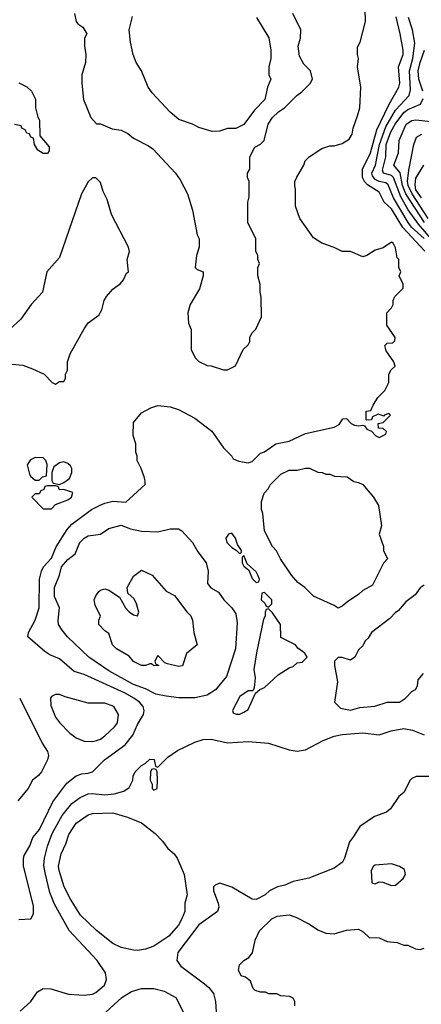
# Model space of a CAD drawing. Header units: inches. Extents: x 1793389 to 1900389, y 320802 to 470796.
# Tile 331 of 656: x 1851535 to 1853496, y 403857 to 408659. Entities that reach past the tile are written whole.
import ezdxf

# ---------------------------------------------------------------- set-up
doc = ezdxf.new("R2010")
doc.units = ezdxf.units.IN
doc.header["$MEASUREMENT"] = 0
doc.layers.add('B8450', color=7, linetype='Continuous')

msp = doc.modelspace()

# ---------------------------------------------------------------- linework, layer by layer
at = {"layer": 'B8450', "color": 2}
for points, elevation in [([(1851530, 404271), (1851590, 404274), (1851602, 404298), (1851603.1, 404336.9), (1851552.7, 404530), (1851552.9, 404567.1), (1851557.2, 404582.8), (1851585.2, 404630), (1851599.3, 404670), (1851631.8, 404710), (1851696.2, 404843.8), (1851765.1, 404934.9), (1851810, 404970.7), (1851838.6, 404981.4), (1851870, 404984), (1851890, 404991), (1851949.2, 405050), (1852050, 405122), (1852087, 405170), (1852110, 405221), (1852139.3, 405270), (1852142.7, 405290), (1852137.2, 405310), (1852119.3, 405330), (1852092.3, 405350), (1852050, 405373.7), (1851850, 405466), (1851800.7, 405480.7), (1851730, 405541.2), (1851681.5, 405561.5), (1851657.5, 405577.5), (1851575.3, 405650), (1851577.2, 405670), (1851610, 405731), (1851629.5, 405790), (1851631.6, 405930), (1851640.7, 405970), (1851651.8, 405990), (1851690, 406033.4), (1851712.3, 406087.7), (1851767.2, 406172.8), (1851790, 406198), (1851885.2, 406270), (1851928.1, 406291.9), (1851950, 406302), (1851990, 406310.7), (1852053.8, 406306.2), (1852147.3, 406392.7), (1852148, 406410), (1852142, 406430), (1852128.7, 406470), (1852108.7, 406510), (1852108.7, 406530), (1852102, 406550), (1852102, 406590), (1852088.4, 406631.6), (1852090, 406694), (1852130, 406742), (1852174.6, 406765.4), (1852210, 406778), (1852270, 406771.3), (1852310, 406758), (1852390, 406716), (1852473.2, 406653.2), (1852530.7, 406570.7), (1852570.7, 406530.7), (1852578, 406518), (1852605.4, 406505.4), (1852650, 406498), (1852670, 406504.7), (1852710, 406544.7), (1852730, 406551.3), (1852786, 406590), (1852850, 406602.8), (1852930, 406641), (1853070, 406671.3), (1853094.6, 406685.4), (1853112.7, 406712.7), (1853130, 406714), (1853154, 406690), (1853170, 406682), (1853190, 406678), (1853210, 406682), (1853218, 406678), (1853230, 406662), (1853252.7, 406652.7), (1853274, 406630), (1853290, 406622), (1853322, 406638), (1853326, 406650), (1853310, 406666), (1853287.3, 406667.3), (1853286, 406690), (1853310, 406694), (1853346, 406730), (1853338, 406738), (1853314, 406730), (1853314, 406726), (1853284.7, 406735.3), (1853258, 406722), (1853252.7, 406707.3), (1853230, 406706), (1853226, 406710), (1853226, 406750), (1853250, 406754), (1853260.2, 406779.8), (1853284, 406816), (1853318, 406850), (1853338, 406890), (1853338, 406930), (1853348.9, 406951.1), (1853368, 406970), (1853362, 406990), (1853324.7, 407044.7), (1853318, 407070), (1853330, 407082), (1853356.4, 407083.6), (1853367.3, 407092.7), (1853368, 407110), (1853328, 407170), (1853328, 407230), (1853350, 407254), (1853358, 407270), (1853358, 407290), (1853366, 407310), (1853408, 407350), (1853408, 407370), (1853388, 407410), (1853395.3, 407430), (1853386, 407450), (1853386, 407490), (1853378, 407498), (1853370, 407546), (1853358, 407570), (1853350, 407574), (1853310, 407546), (1853270, 407535.3), (1853230, 407508.7), (1853210, 407502), (1853150, 407528.7), (1853110, 407529), (1853070, 407549), (1853010, 407568.7), (1852970, 407595.3), (1852902, 407690), (1852882, 407750), (1852882, 407830), (1852878, 407850), (1852878, 407870), (1852888.7, 407891.3), (1852922, 407950), (1852929.1, 407970.9), (1852948, 407990), (1853010, 408031.3), (1853050, 408044.7), (1853070, 408044.7), (1853110, 408056), (1853143.2, 408076.8), (1853158.6, 408101.4), (1853164, 408130), (1853185.2, 408190), (1853195.1, 408230), (1853201.2, 408330), (1853185.2, 408430), (1853189.2, 408470), (1853184, 408490), (1853184.7, 408524.7), (1853197.2, 408550), (1853224, 408650), (1853221.2, 408710)], 282), ([(1851802, 408690), (1851811.1, 408651.1), (1851819.6, 408639.6), (1851843.6, 408623.6), (1851862, 408590), (1851852, 408570), (1851851.3, 408530), (1851858, 408490), (1851856, 408450), (1851838.8, 408390), (1851838.8, 408350), (1851846.8, 408270), (1851882, 408182), (1851910, 408152), (1851930, 408152), (1851986.4, 408126.4), (1852030, 408121), (1852063.5, 408103.5), (1852090, 408081), (1852164.5, 408044.5), (1852184.7, 408030), (1852296, 407910), (1852318.5, 407878.5), (1852354.8, 407810), (1852378.8, 407730), (1852401, 407610), (1852411, 407590), (1852411.3, 407550), (1852398.8, 407510), (1852391.3, 407451.3), (1852401, 407441), (1852431, 407430), (1852431, 407410), (1852413.7, 407346.3), (1852366.8, 407270), (1852356, 407230), (1852359.6, 407179.6), (1852371.6, 407148.4), (1852372, 407050), (1852392, 407010), (1852410, 406992), (1852450, 406972), (1852470, 406971.3), (1852530, 406952), (1852550, 406952), (1852588.4, 406971.6), (1852626, 407050), (1852650, 407074), (1852658, 407090), (1852658, 407110), (1852668.9, 407131.1), (1852688, 407150), (1852715.3, 407210), (1852714.6, 407305.4), (1852708.7, 407330), (1852708.4, 407368.4), (1852698, 407410), (1852698, 407450), (1852706, 407470), (1852698, 407490), (1852698, 407510), (1852688, 407530), (1852688, 407590), (1852648.7, 407670), (1852648.7, 407770), (1852654.6, 407794.6), (1852655.3, 407870), (1852648, 407890), (1852648, 407910), (1852658, 407930), (1852658, 407990), (1852683.1, 408036.9), (1852710, 408052), (1852728, 408070), (1852748.7, 408150), (1852770, 408182), (1852798, 408210), (1852828, 408230), (1852888, 408290), (1852912.9, 408307.1), (1852952.5, 408347.5), (1852964, 408370), (1852955.3, 408410), (1852923.1, 408443.1), (1852901.2, 408481.2), (1852895.3, 408530), (1852906, 408570), (1852908, 408610), (1852868, 408690)], 286), ([(1852690.9, 408670.9), (1852751, 408571), (1852762, 408510), (1852762, 408470), (1852750.8, 408430), (1852750.9, 408390.9), (1852762, 408370), (1852744.7, 408330), (1852731.3, 408270), (1852681.4, 408218.6), (1852630, 408148), (1852590, 408128.7), (1852550, 408128.7), (1852510, 408115.3), (1852474.6, 408114.6), (1852410, 408134), (1852378, 408150), (1852312.5, 408172.5), (1852270, 408209), (1852182, 408302), (1852162.7, 408330), (1852129.2, 408410), (1852104, 408450), (1852089.4, 408489.4), (1852076, 408550), (1852069.3, 408610.7), (1852085.6, 408674.4)], 286), ([(1853512.8, 407530), (1853406.2, 407646.2), (1853350, 407736.3), (1853315.1, 407770), (1853290, 407818), (1853233.2, 407853.2), (1853218.4, 407870), (1853209.4, 407890), (1853209.6, 407930.4), (1853247.1, 408010), (1853278.4, 408121.6), (1853336.6, 408243.4), (1853387, 408330), (1853391.3, 408350), (1853384.5, 408430), (1853407, 408490), (1853407.3, 408510), (1853393.3, 408590), (1853374, 408674)], 278), ([(1853510, 407591.9), (1853448.2, 407648.2), (1853431.9, 407670), (1853360.4, 407790), (1853334.3, 407854.3), (1853323.1, 407863.1), (1853290, 407869.8), (1853270, 407879.3), (1853257.3, 407897.3), (1853254.6, 407910), (1853272.7, 407950), (1853292.1, 408050), (1853323.4, 408136.6), (1853370, 408218), (1853436.9, 408290), (1853443.5, 408316.5), (1853437.6, 408410), (1853455.1, 408470), (1853464.2, 408544.2), (1853452.4, 408610), (1853432.8, 408670)], 274), ([(1853502.6, 408310), (1853483.5, 408370), (1853480.9, 408410), (1853489.8, 408450), (1853511, 408510)], 270), ([(1851530, 408352), (1851570, 408332), (1851592, 408310), (1851611.6, 408271.6), (1851612, 408230), (1851623.6, 408183.6), (1851632, 408170), (1851632.7, 408092.7), (1851679.6, 408039.6), (1851679.6, 408020.4), (1851670, 408006), (1851650, 408006), (1851623.1, 408023.1), (1851608, 408050), (1851602, 408082), (1851590, 408086), (1851582, 408102), (1851570, 408106), (1851562, 408122), (1851546, 408130), (1851542, 408142), (1851510, 408148)], 282), ([(1853574.5, 407554.5), (1853482.7, 407662.7), (1853431.8, 407731.8), (1853395.7, 407795.7), (1853360.4, 407890), (1853350, 407899.3), (1853311.3, 407911.3), (1853305.9, 407925.9), (1853322, 407990), (1853324.4, 408050), (1853347.4, 408112.6), (1853367.7, 408150), (1853410, 408206.3), (1853430, 408221.7), (1853492.7, 408247.3), (1853504.9, 408275.1)], 270), ([(1853512.2, 407670), (1853419.8, 407810), (1853404.1, 407850), (1853392.9, 407912.9), (1853362.4, 407950), (1853385.1, 408010), (1853387.3, 408070), (1853422.4, 408150), (1853450, 408168.5), (1853470, 408171.7), (1853542.3, 408162.3)], 266), ([(1853530, 407689.8), (1853450.6, 407810), (1853431.4, 407850), (1853428.5, 407871.5), (1853434.7, 407925.3), (1853458.7, 408050), (1853473.1, 408086.9), (1853498.3, 408101.7)], 262), ([(1853496.1, 407790), (1853469.8, 407830.2), (1853465.7, 407854.3), (1853470, 407886), (1853507.6, 407950)], 258), ([(1851480.7, 406980.7), (1851550, 406974), (1851596.8, 406956.8), (1851654, 406930), (1851694, 406890), (1851710, 406882), (1851730, 406894), (1851750, 406894), (1851758, 406910), (1851758, 406930), (1851768, 406950), (1851768.7, 406990), (1851782, 407030), (1851850, 407151), (1851870, 407181), (1851921.6, 407218.4), (1851935.3, 407244.7), (1851946.6, 407290), (1851958, 407310), (1851990, 407344.9), (1852027.5, 407372.5), (1852041.2, 407390), (1852056.4, 407423.6), (1852066, 407430), (1852059.3, 407490), (1852071.7, 407528.3), (1852067, 407550), (1851982.7, 407710), (1851962, 407782), (1851942, 407822), (1851930, 407866), (1851907.3, 407887.3), (1851890, 407888), (1851870, 407868.7), (1851836, 407810), (1851730, 407499), (1851668, 407430), (1851646.8, 407330), (1851590.8, 407270), (1851541.1, 407198.9), (1851425.2, 407094.8)], 286), ([(1853510, 405902), (1853490, 405888), (1853466.4, 405853.6), (1853419.8, 405820.2), (1853383.6, 405776.4), (1853370, 405768), (1853342, 405738), (1853252, 405670), (1853236.9, 405643.1), (1853222, 405630), (1853210, 405606), (1853190, 405586), (1853172, 405550), (1853150, 405535.3), (1853110, 405548), (1853090, 405548), (1853072, 405530), (1853071.3, 405510), (1853086, 405430), (1853072, 405330), (1853102, 405302), (1853150, 405291), (1853195.6, 405304.4), (1853269.4, 405310.6), (1853330, 405330.8), (1853390, 405331.3), (1853418, 405350), (1853450, 405382), (1853468.4, 405391.6), (1853478, 405410), (1853480.4, 405439.6), (1853506, 405470)], 282), ([(1851534.8, 405350), (1851644.7, 405130), (1851671, 405090), (1851676, 405070), (1851671, 405050), (1851641, 404990), (1851627.5, 404972.5), (1851598, 404950), (1851576, 404910), (1851526, 404850)], 282), ([(1851536.6, 403823.4), (1851589, 403870), (1851622, 403918), (1851650, 403934), (1851687.3, 403932.7), (1851773.2, 403906.8), (1851850, 403900.7), (1851890, 403906.8), (1851906.3, 403913.7), (1851949, 403950), (1851958, 403978), (1851954, 404010), (1851913.2, 404070), (1851776.9, 404216.9), (1851704.6, 404344.6), (1851682, 404402), (1851658.6, 404498.6), (1851653.1, 404533.1), (1851656.3, 404570), (1851671.1, 404628.9), (1851693.6, 404690), (1851741.8, 404778.2), (1851790, 404835.5), (1851830, 404866), (1851870, 404883), (1851890, 404885.5), (1851950, 404878.4), (1851996.2, 404883.8), (1852043.1, 404896.9), (1852070, 404914), (1852088, 404950), (1852088.7, 404970), (1852098, 404990), (1852130, 405022), (1852148.4, 405031.6), (1852170, 405052), (1852191.1, 405051.1), (1852198, 405018), (1852210, 405014), (1852258, 405062), (1852304.9, 405095.1), (1852390, 405134.9), (1852430, 405148.2), (1852470, 405150.4), (1852550, 405133), (1852650, 405138.8), (1852750, 405131), (1852850, 405098), (1852890, 405091.3), (1852930, 405098.8), (1853016.6, 405143.4), (1853070, 405164), (1853110, 405173.4), (1853210, 405180.7), (1853290, 405171), (1853349.1, 405190.9), (1853410, 405202.8), (1853453.7, 405193.7), (1853510, 405170.8)], 278), ([(1853550, 404968.7), (1853471.6, 404968.4), (1853450, 404958), (1853442, 404950), (1853411.3, 404890), (1853386, 404870), (1853346, 404810), (1853325.2, 404794.8), (1853267.9, 404772.1), (1853195.3, 404724.7), (1853165.4, 404674.6), (1853144.7, 404650), (1853120.7, 404570), (1853110.4, 404549.6), (1853070, 404521.2), (1852947.1, 404472.9), (1852870, 404455.3), (1852830, 404438), (1852794, 404430), (1852754, 404410), (1852734, 404390), (1852690, 404368.7), (1852670, 404369.2), (1852570, 404429), (1852512.7, 404447.3), (1852490, 404438), (1852482, 404430), (1852481, 404410), (1852504, 404350), (1852506.8, 404330), (1852501, 404310), (1852410, 404245.2), (1852307.3, 404110), (1852302.8, 404070), (1852322.5, 404042.5), (1852437.5, 403957.5), (1852459.1, 403939.1), (1852481, 403910), (1852490.8, 403870), (1852498, 403770)], 278), ([(1852878, 403850), (1852878, 403870), (1852870, 403886), (1852854.6, 403894.6), (1852810, 403898), (1852790, 403908), (1852751.6, 403908.4), (1852735.3, 403915.3), (1852710, 403915.3), (1852684.7, 403924.7), (1852674.6, 403934.6), (1852662, 403970), (1852638, 403990), (1852616.4, 403996.4), (1852603.1, 404023.1), (1852609, 404050), (1852629.5, 404070.5), (1852654.5, 404085.5), (1852672, 404108), (1852685.1, 404170), (1852705.1, 404214.9), (1852766.6, 404273.4), (1852792.5, 404287.5), (1852850, 404294), (1852882.5, 404282.5), (1852950, 404247.3), (1852990, 404220.7), (1853030, 404204), (1853070, 404200.7), (1853130, 404219.1), (1853190, 404222.8), (1853211.3, 404210), (1853242, 404182), (1853290, 404181), (1853330, 404162.8), (1853378.5, 404158.5), (1853410, 404146), (1853430, 404144.7), (1853467.7, 404127.7), (1853490, 404124.9), (1853510, 404130.7)], 278), ([(1851916.6, 403783.4), (1852033.2, 403890), (1852080.1, 403919.9), (1852130, 403933.4), (1852190, 403933.4), (1852241.1, 403921.1), (1852298, 403890), (1852337.3, 403810)], 274)]:
    msp.add_lwpolyline(points, dxfattribs=dict(at, elevation=elevation))
for points, elevation in [([(1851610, 406524), (1851587.1, 406512.9), (1851571.1, 406488.9), (1851582.8, 406442.8), (1851590, 406432), (1851610, 406414), (1851630, 406414), (1851646, 406430), (1851666, 406434), (1851669, 406490), (1851662, 406510), (1851650, 406522)], 286), ([(1851750, 406502), (1851730, 406498), (1851702, 406478), (1851691.3, 406450), (1851692, 406412), (1851698, 406398), (1851730, 406392), (1851750, 406402), (1851778.6, 406421.4), (1851789.2, 406450), (1851789.2, 406470), (1851782.7, 406482.7), (1851770, 406495.3)], 286), ([(1853030, 406442), (1853050, 406442), (1853072.7, 406432.7), (1853134, 406430), (1853166.4, 406406.4), (1853190, 406402), (1853210, 406392), (1853262.8, 406330), (1853286.8, 406290), (1853301, 406190), (1853291, 406150), (1853311.3, 406090), (1853312, 406070), (1853331.3, 406030), (1853311.1, 406008.9), (1853258, 405902), (1853210, 405875.3), (1853190, 405855.3), (1853138, 405822), (1853110, 405798), (1853090, 405788.7), (1853070, 405802), (1852970, 405848), (1852928, 405890), (1852893.6, 405913.6), (1852862, 405950), (1852808.7, 406030), (1852788.9, 406068.9), (1852768.7, 406090), (1852730, 406166), (1852722, 406250), (1852715.3, 406270), (1852715.3, 406310), (1852728.7, 406350), (1852748.9, 406371.1), (1852758, 406390), (1852810, 406442), (1852850, 406462), (1852890, 406462), (1852930, 406471.3), (1852950, 406471.3), (1852990, 406452), (1853011.1, 406451.1)], 278), ([(1851710, 406386), (1851670, 406386), (1851658, 406382), (1851652.7, 406367.3), (1851638, 406362), (1851630, 406346), (1851610, 406346), (1851594, 406330), (1851650, 406274), (1851690, 406274), (1851710, 406294), (1851770, 406318), (1851788, 406330), (1851794, 406354), (1851750, 406368), (1851730, 406366), (1851722, 406382)], 286), ([(1852210, 406161), (1852270, 406176), (1852310, 406176), (1852326.4, 406166.4), (1852378, 406110), (1852404, 406064), (1852444.7, 406010), (1852456, 405970), (1852451.3, 405910), (1852467.5, 405887.5), (1852506.4, 405866.4), (1852531.3, 405830), (1852570, 405791.3), (1852590, 405762), (1852597.5, 405717.5), (1852588, 405590), (1852544.7, 405455.3), (1852490.6, 405390), (1852450, 405364.2), (1852390, 405351.6), (1852312.1, 405352.1), (1852250, 405359.6), (1852199, 405370), (1852150, 405396.2), (1852090, 405416.2), (1851970, 405483.6), (1851872.3, 405550), (1851769, 405650), (1851742, 405682), (1851725.2, 405710), (1851722.7, 405730), (1851729.2, 405790), (1851705.4, 405845.4), (1851705.6, 405890), (1851729.6, 405950), (1851739.3, 405990), (1851770, 406026), (1851805.6, 406054.4), (1851829.3, 406110), (1851850, 406130.7), (1851870, 406142), (1851929.6, 406150.4), (1851970, 406177.3), (1852030, 406194), (1852075.5, 406175.5), (1852130, 406164.7)], 278), ([(1852570, 406155.3), (1852554, 406150), (1852542, 406130), (1852546, 406110), (1852570, 406084.7), (1852592.7, 406072.7), (1852610, 406054), (1852618, 406062), (1852618, 406070), (1852599, 406099), (1852588, 406130)], 282), ([(1852630, 406046), (1852622, 406038), (1852622, 406010), (1852630, 405994), (1852654, 405974), (1852670, 405934), (1852690, 405914), (1852702, 405918), (1852706, 405930), (1852698, 405950), (1852690, 405966), (1852646, 406006)], 282), ([(1852310, 405504), (1852257.2, 405517.2), (1852243.1, 405523.1), (1852210, 405558), (1852194, 405530), (1852198, 405518), (1852214, 405510), (1852190, 405508), (1852178, 405518), (1852170, 405518), (1852151, 405509), (1852130, 405509.3), (1852090, 405529.2), (1852070, 405555.3), (1852008, 405590), (1851988.7, 405610), (1851970, 405666), (1851950, 405678), (1851922, 405710), (1851922, 405730), (1851928.7, 405750), (1851903.2, 405803.2), (1851899.3, 405830), (1851906, 405850), (1851921.2, 405870), (1851930, 405877.3), (1851950, 405882.8), (1851970, 405877.3), (1852022, 405842), (1852050.8, 405790), (1852070, 405770.8), (1852090, 405756), (1852110, 405752), (1852117.2, 405770), (1852106, 405810), (1852094, 405834), (1852062.7, 405862.7), (1852059.3, 405890), (1852090, 405944.9), (1852130, 405974.8), (1852182, 405950), (1852250, 405872), (1852290.7, 405850.7), (1852350.9, 405770.9), (1852370, 405752), (1852378, 405730), (1852384.7, 405670), (1852402, 405610), (1852350, 405568), (1852330, 405508)], 274), ([(1852730, 405866), (1852718, 405862), (1852714, 405830), (1852732.7, 405812.7), (1852738, 405798), (1852750, 405794), (1852766, 405810), (1852766, 405830)], 282), ([(1852750, 405786), (1852738, 405782), (1852734, 405770), (1852734, 405750), (1852725.4, 405734.6), (1852691.1, 405571.1), (1852678.8, 405490), (1852684.7, 405450), (1852679.6, 405400.4), (1852674, 405386), (1852650, 405386), (1852610, 405358), (1852574, 405290), (1852578, 405278), (1852592.7, 405272.7), (1852610, 405272), (1852630, 405282), (1852650, 405294), (1852686, 405374), (1852707.3, 405392.7), (1852730, 405402), (1852796.5, 405463.5), (1852850, 405498), (1852870, 405504.7), (1852890, 405522), (1852914, 405526), (1852938, 405550), (1852928, 405570), (1852893.2, 405593.2), (1852882, 405610), (1852810, 405646), (1852808, 405710), (1852770, 405766)], 282), ([(1851730, 405368.7), (1851710, 405368.7), (1851690, 405358), (1851684.7, 405350), (1851686.4, 405313.6), (1851710, 405258), (1851730, 405231), (1851779.8, 405179.8), (1851810, 405156), (1851850, 405141), (1851890, 405138.8), (1851910, 405142.8), (1851929.4, 405150.6), (1851950, 405166.8), (1851997.2, 405210), (1852012.3, 405230), (1852017.2, 405270), (1851995.3, 405310), (1851950, 405326), (1851870, 405326), (1851756.5, 405356.5)], 286), ([(1852190, 405006), (1852178, 405002), (1852174, 404990), (1852172, 404950), (1852182, 404930), (1852182, 404910), (1852190, 404902), (1852206, 404910), (1852208, 404950), (1852206, 404990), (1852202, 405002)], 278), ([(1852110, 404119), (1852090, 404121.2), (1852030, 404133.2), (1851990, 404154), (1851910, 404217.2), (1851831.7, 404291.7), (1851782.7, 404370), (1851752.3, 404430), (1851727.3, 404510), (1851725.1, 404530), (1851738, 404590), (1851761, 404639), (1851775.3, 404684.7), (1851810, 404741), (1851870, 404780.7), (1851890, 404787.3), (1851990, 404790.4), (1852062, 404770), (1852130, 404742), (1852196, 404690), (1852232.8, 404652.8), (1852257.5, 404617.5), (1852290, 404590.7), (1852304, 404570), (1852330.6, 404510), (1852338, 404490), (1852353.4, 404390), (1852342, 404350), (1852340.5, 404310), (1852325.5, 404270), (1852310, 404242.7), (1852262.8, 404190), (1852190, 404140.9), (1852150, 404126)], 274), ([(1853350, 404542), (1853270, 404535.3), (1853262, 404530), (1853251.3, 404510), (1853254, 404450), (1853270, 404444.7), (1853290, 404454), (1853307.3, 404452.7), (1853350, 404436), (1853370, 404438), (1853408, 404470), (1853418, 404490), (1853414.6, 404514.6), (1853388.9, 404528.9)], 282)]:
    msp.add_lwpolyline(points, close=True, dxfattribs=dict(at, elevation=elevation))

doc.saveas('drawing.dxf')
